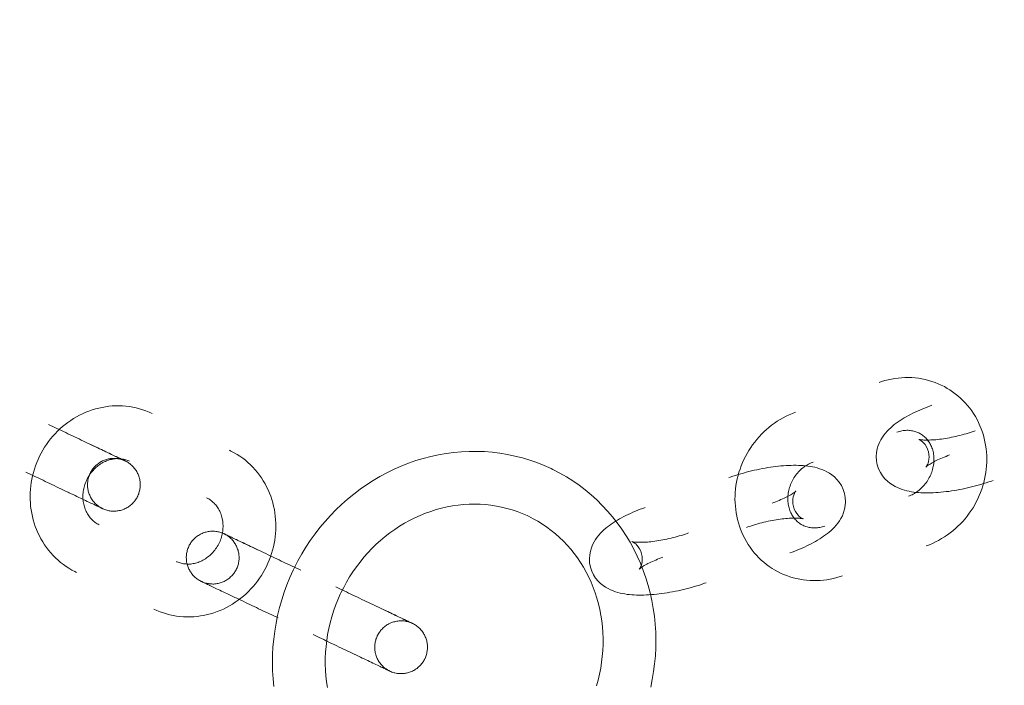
# Model space of a CAD drawing. Header units: millimetres. Extents: x -188930 to 271134, y -158090 to 283816.
# Tile 456 of 610: x 54829 to 54941, y 54301 to 54377. Entities that reach past the tile are written whole.
import ezdxf

# ---------------------------------------------------------------- set-up
doc = ezdxf.new("R2010")
doc.units = ezdxf.units.MM
doc.layers.add('I-FURN', color=30, linetype='Continuous', lineweight=9)
doc.layers.add('PZT_UTWARDZENIA', color=5, linetype='Continuous', lineweight=9)

# ---------------------------------------------------------------- blocks, each defined once
blk = doc.blocks.new('LARSLAJ_hamak - LARSLAJ_hamak-1781260-PZT-dwg')
at = {"layer": 'I-FURN', "flags": 128}
for points in [[(-436.12, 0.01), (-436.13, 0.92), (-436.18, 1.83), (-436.27, 2.73), (-436.38, 3.64), (-436.54, 4.53), (-436.72, 5.42), (-436.94, 6.31), (-437.19, 7.18), (-437.47, 8.04), (-437.78, 8.89), (-438.13, 9.72), (-438.5, 10.55), (-438.91, 11.35), (-439.35, 12.14), (-439.81, 12.9)], [(-445.35, 10.4), (-444.98, 9.85), (-444.63, 9.28), (-444.3, 8.7), (-443.99, 8.1), (-443.7, 7.5), (-443.44, 6.87), (-443.2, 6.24), (-442.98, 5.6), (-442.78, 4.94), (-442.61, 4.28), (-442.47, 3.61), (-442.35, 2.93), (-442.25, 2.25), (-442.18, 1.57), (-442.14, 0.88), (-442.12, 0.19), (-442.12, 0.01)], [(-423.7, 10.83), (-424.09, 10.82), (-424.48, 10.79), (-424.87, 10.75), (-425.25, 10.69), (-425.63, 10.62), (-426.01, 10.53), (-426.38, 10.42), (-426.75, 10.3), (-427.12, 10.16), (-427.47, 10), (-427.82, 9.83), (-428.17, 9.65), (-428.5, 9.45), (-428.83, 9.24), (-429.15, 9.02), (-429.45, 8.78), (-429.75, 8.53), (-430.04, 8.27), (-430.32, 7.99), (-430.58, 7.71), (-430.84, 7.42), (-431.08, 7.11), (-431.31, 6.8), (-431.53, 6.47), (-431.73, 6.14), (-431.93, 5.8), (-432.11, 5.46), (-432.27, 5.1), (-432.42, 4.74), (-432.56, 4.38), (-432.69, 4.01), (-432.8, 3.64), (-432.9, 3.26), (-432.98, 2.88), (-433.05, 2.49), (-433.1, 2.1), (-433.14, 1.71), (-433.17, 1.32), (-433.18, 0.93), (-433.18, 0.54), (-433.16, 0.15), (-433.13, -0.24), (-433.08, -0.63), (-433.02, -1.01), (-432.94, -1.4), (-432.85, -1.78), (-432.75, -2.15), (-432.63, -2.52), (-432.5, -2.89), (-432.36, -3.25), (-432.2, -3.61), (-432.02, -3.96), (-431.84, -4.3), (-431.64, -4.64), (-431.43, -4.97), (-431.21, -5.29), (-430.97, -5.6), (-430.72, -5.9), (-430.46, -6.19), (-430.19, -6.47), (-429.91, -6.73), (-429.62, -6.99), (-429.31, -7.23), (-429, -7.47), (-428.68, -7.69), (-428.35, -7.89), (-428.01, -8.08), (-427.66, -8.26), (-427.31, -8.42), (-426.95, -8.57), (-426.58, -8.7), (-426.21, -8.82), (-425.84, -8.92), (-425.46, -9), (-425.08, -9.07), (-424.69, -9.12), (-424.3, -9.15), (-423.91, -9.17), (-423.71, -9.17)], [(-413.99, -9.17), (-413.6, -9.16), (-413.21, -9.14), (-412.83, -9.1), (-412.44, -9.04), (-412.06, -8.96), (-411.68, -8.87), (-411.31, -8.77), (-410.94, -8.64), (-410.58, -8.5), (-410.22, -8.35), (-409.87, -8.18), (-409.53, -8), (-409.19, -7.8), (-408.87, -7.59), (-408.55, -7.36), (-408.24, -7.12), (-407.94, -6.87), (-407.66, -6.61), (-407.38, -6.34), (-407.11, -6.06), (-406.86, -5.76), (-406.62, -5.46), (-406.38, -5.14), (-406.17, -4.82), (-405.96, -4.49), (-405.77, -4.15), (-405.59, -3.8), (-405.42, -3.45), (-405.27, -3.09), (-405.13, -2.73), (-405.01, -2.36), (-404.89, -1.98), (-404.8, -1.6), (-404.71, -1.22), (-404.65, -0.84), (-404.59, -0.45), (-404.55, -0.06), (-404.53, 0.33), (-404.51, 0.72), (-404.52, 1.11), (-404.54, 1.5), (-404.57, 1.89), (-404.61, 2.28), (-404.68, 2.67), (-404.75, 3.05), (-404.84, 3.43), (-404.94, 3.81), (-405.06, 4.18), (-405.19, 4.55), (-405.34, 4.91), (-405.5, 5.27), (-405.67, 5.62), (-405.86, 5.96), (-406.05, 6.29), (-406.27, 6.62), (-406.49, 6.94), (-406.73, 7.25), (-406.97, 7.55), (-407.23, 7.84), (-407.5, 8.12), (-407.79, 8.39), (-408.08, 8.65), (-408.38, 8.89), (-408.69, 9.12), (-409.02, 9.34), (-409.35, 9.55), (-409.68, 9.74), (-410.03, 9.91), (-410.38, 10.08), (-410.74, 10.22), (-411.11, 10.35), (-411.48, 10.47), (-411.86, 10.57), (-412.24, 10.65), (-412.62, 10.72), (-413, 10.77), (-413.39, 10.81), (-413.78, 10.82), (-413.99, 10.83)], [(-453.95, 2.66), (-453.94, 2.78), (-453.94, 2.9), (-453.92, 3.02), (-453.91, 3.14), (-453.89, 3.26), (-453.86, 3.38), (-453.83, 3.49), (-453.79, 3.61), (-453.75, 3.72), (-453.71, 3.83), (-453.66, 3.94), (-453.61, 4.05), (-453.55, 4.15), (-453.49, 4.26), (-453.42, 4.36), (-453.35, 4.45), (-453.28, 4.55), (-453.2, 4.64), (-453.12, 4.73), (-453.04, 4.81), (-452.95, 4.9), (-452.86, 4.97), (-452.76, 5.05), (-452.67, 5.12), (-452.57, 5.19), (-452.46, 5.25), (-452.36, 5.31), (-452.25, 5.36), (-452.14, 5.41), (-452.03, 5.46), (-451.92, 5.5), (-451.81, 5.54), (-451.69, 5.57), (-451.57, 5.6), (-451.46, 5.62), (-451.34, 5.64), (-451.22, 5.65), (-451.1, 5.66), (-450.98, 5.66), (-450.95, 5.66)], [(-450.95, 5.66), (-450.83, 5.66), (-450.71, 5.65), (-450.59, 5.64), (-450.47, 5.62), (-450.35, 5.6), (-450.23, 5.58), (-450.12, 5.55), (-450, 5.51), (-449.89, 5.47), (-449.78, 5.43), (-449.67, 5.38), (-449.56, 5.32), (-449.46, 5.27), (-449.35, 5.2), (-449.25, 5.14), (-449.15, 5.07), (-449.06, 4.99), (-448.97, 4.92), (-448.88, 4.84), (-448.79, 4.75), (-448.71, 4.66), (-448.63, 4.57), (-448.56, 4.48), (-448.49, 4.38), (-448.42, 4.28), (-448.36, 4.18), (-448.3, 4.08), (-448.25, 3.97), (-448.2, 3.86), (-448.15, 3.75), (-448.11, 3.64), (-448.07, 3.52), (-448.04, 3.41), (-448.01, 3.29), (-447.99, 3.17), (-447.97, 3.05), (-447.96, 2.93), (-447.95, 2.81), (-447.95, 2.69), (-447.95, 2.66)], [(-441.29, 5.66), (-441.55, 5.66), (-441.82, 5.66), (-442.08, 5.66), (-442.36, 5.66), (-442.63, 5.66), (-442.91, 5.66), (-443.18, 5.66), (-443.46, 5.66), (-443.74, 5.66), (-444.02, 5.66), (-444.3, 5.66), (-444.58, 5.66), (-444.86, 5.66), (-445.14, 5.66), (-445.41, 5.66), (-445.68, 5.66), (-445.95, 5.66), (-446.22, 5.66), (-446.48, 5.66), (-446.74, 5.66), (-447, 5.66), (-447.25, 5.66), (-447.49, 5.66), (-447.73, 5.66), (-447.96, 5.66), (-448.19, 5.66), (-448.41, 5.66), (-448.62, 5.66), (-448.82, 5.66), (-449.02, 5.66), (-449.21, 5.66), (-449.39, 5.66), (-449.56, 5.66), (-449.72, 5.66), (-449.88, 5.66), (-450.02, 5.66), (-450.16, 5.66), (-450.28, 5.66), (-450.39, 5.66), (-450.5, 5.66), (-450.59, 5.66), (-450.67, 5.66), (-450.75, 5.66), (-450.81, 5.66), (-450.86, 5.66), (-450.9, 5.66), (-450.92, 5.66), (-450.94, 5.66)], [(-450.94, 5.66), (-450.92, 5.66), (-450.9, 5.66), (-450.86, 5.66), (-450.81, 5.66), (-450.75, 5.66), (-450.67, 5.66), (-450.59, 5.66), (-450.5, 5.66), (-450.39, 5.66), (-450.28, 5.66), (-450.16, 5.66), (-450.02, 5.66), (-449.88, 5.66), (-449.72, 5.66), (-449.56, 5.66), (-449.39, 5.66), (-449.21, 5.66), (-449.02, 5.66), (-448.82, 5.66), (-448.62, 5.66), (-448.41, 5.66), (-448.19, 5.66), (-447.96, 5.66), (-447.73, 5.66), (-447.49, 5.66), (-447.25, 5.66), (-447, 5.66), (-446.74, 5.66), (-446.6, 5.66)], [(-436.89, 5.66), (-436.63, 5.66), (-436.36, 5.66), (-436.09, 5.66), (-435.82, 5.66), (-435.55, 5.66), (-435.27, 5.66), (-434.99, 5.66), (-434.72, 5.66), (-434.44, 5.66), (-434.16, 5.66), (-433.88, 5.66), (-433.6, 5.66), (-433.32, 5.66), (-433.04, 5.66), (-432.77, 5.66), (-432.49, 5.66), (-432.22, 5.66), (-431.96, 5.66), (-431.69, 5.66), (-431.44, 5.66), (-431.18, 5.66), (-430.93, 5.66), (-430.69, 5.66), (-430.45, 5.66), (-430.22, 5.66), (-429.99, 5.66), (-429.77, 5.66), (-429.56, 5.66), (-429.35, 5.66), (-429.16, 5.66), (-428.97, 5.66), (-428.79, 5.66), (-428.62, 5.66), (-428.45, 5.66), (-428.3, 5.66), (-428.16, 5.66), (-428.02, 5.66), (-427.9, 5.66), (-427.78, 5.66), (-427.68, 5.66), (-427.59, 5.66), (-427.5, 5.66), (-427.43, 5.66), (-427.37, 5.66), (-427.32, 5.66), (-427.28, 5.66), (-427.25, 5.66), (-427.24, 5.66)], [(-427.24, 5.66), (-427.25, 5.66), (-427.28, 5.66), (-427.32, 5.66), (-427.37, 5.66), (-427.43, 5.66), (-427.5, 5.66), (-427.59, 5.66), (-427.68, 5.66), (-427.78, 5.66), (-427.9, 5.66), (-428.02, 5.66), (-428.16, 5.66), (-428.3, 5.66), (-428.45, 5.66), (-428.62, 5.66), (-428.79, 5.66), (-428.97, 5.66), (-429.16, 5.66), (-429.35, 5.66), (-429.56, 5.66), (-429.77, 5.66), (-429.99, 5.66), (-430.22, 5.66), (-430.45, 5.66), (-430.69, 5.66), (-430.93, 5.66), (-431.18, 5.66), (-431.44, 5.66), (-431.58, 5.66)], [(-430.23, 2.66), (-430.23, 2.78), (-430.22, 2.9), (-430.21, 3.02), (-430.19, 3.14), (-430.17, 3.26), (-430.15, 3.37), (-430.11, 3.49), (-430.08, 3.6), (-430.04, 3.72), (-429.99, 3.83), (-429.95, 3.94), (-429.89, 4.05), (-429.83, 4.15), (-429.77, 4.25), (-429.71, 4.35), (-429.64, 4.45), (-429.56, 4.55), (-429.49, 4.64), (-429.41, 4.73), (-429.32, 4.81), (-429.23, 4.89), (-429.14, 4.97), (-429.05, 5.05), (-428.95, 5.12), (-428.85, 5.18), (-428.75, 5.25), (-428.65, 5.31), (-428.54, 5.36), (-428.43, 5.41), (-428.32, 5.46), (-428.21, 5.5), (-428.09, 5.53), (-427.98, 5.57), (-427.86, 5.59), (-427.74, 5.62), (-427.62, 5.63), (-427.5, 5.65), (-427.38, 5.66), (-427.26, 5.66), (-427.23, 5.66)], [(-427.23, 5.66), (-427.11, 5.66), (-426.99, 5.65), (-426.87, 5.64), (-426.75, 5.62), (-426.64, 5.6), (-426.52, 5.57), (-426.4, 5.54), (-426.29, 5.51), (-426.17, 5.47), (-426.06, 5.42), (-425.95, 5.37), (-425.85, 5.32), (-425.74, 5.26), (-425.64, 5.2), (-425.54, 5.14), (-425.44, 5.07), (-425.35, 4.99), (-425.25, 4.92), (-425.16, 4.83), (-425.08, 4.75), (-425, 4.66), (-424.92, 4.57), (-424.84, 4.48), (-424.77, 4.38), (-424.71, 4.28), (-424.64, 4.18), (-424.59, 4.07), (-424.53, 3.97), (-424.48, 3.86), (-424.44, 3.75), (-424.39, 3.63), (-424.36, 3.52), (-424.33, 3.4), (-424.3, 3.29), (-424.28, 3.17), (-424.26, 3.05), (-424.24, 2.93), (-424.24, 2.81), (-424.23, 2.69), (-424.23, 2.66)], [(-423.7, -3.17), (-423.83, -3.17), (-423.96, -3.16), (-424.09, -3.15), (-424.22, -3.13), (-424.35, -3.1), (-424.48, -3.07), (-424.6, -3.03), (-424.73, -2.99), (-424.86, -2.94), (-424.98, -2.89), (-425.1, -2.83), (-425.22, -2.77), (-425.34, -2.7), (-425.46, -2.62), (-425.58, -2.54), (-425.69, -2.45), (-425.8, -2.36), (-425.91, -2.26), (-426.02, -2.15), (-426.12, -2.04), (-426.22, -1.93), (-426.31, -1.81), (-426.41, -1.68), (-426.49, -1.56), (-426.58, -1.42), (-426.65, -1.28), (-426.73, -1.14), (-426.8, -1), (-426.86, -0.85), (-426.92, -0.69), (-426.97, -0.54), (-427.02, -0.38), (-427.06, -0.22), (-427.09, -0.05), (-427.12, 0.11), (-427.15, 0.28), (-427.17, 0.45), (-427.18, 0.61), (-427.18, 0.78), (-427.18, 0.95), (-427.17, 1.12), (-427.16, 1.29), (-427.14, 1.46), (-427.11, 1.62), (-427.08, 1.79), (-427.04, 1.95), (-427, 2.11), (-426.95, 2.27), (-426.89, 2.42), (-426.83, 2.57), (-426.76, 2.72), (-426.69, 2.86), (-426.62, 3), (-426.54, 3.14), (-426.45, 3.27), (-426.36, 3.4), (-426.27, 3.52), (-426.17, 3.64), (-426.07, 3.75), (-425.97, 3.86), (-425.86, 3.96), (-425.75, 4.06), (-425.64, 4.15), (-425.52, 4.23), (-425.41, 4.31), (-425.29, 4.39), (-425.17, 4.45), (-425.05, 4.52), (-424.92, 4.57), (-424.8, 4.62), (-424.67, 4.67), (-424.55, 4.71), (-424.42, 4.74), (-424.29, 4.77), (-424.16, 4.79), (-424.03, 4.81), (-423.9, 4.82), (-423.77, 4.83), (-423.7, 4.83)], [(-413.99, 4.83), (-413.86, 4.82), (-413.73, 4.82), (-413.6, 4.8), (-413.47, 4.78), (-413.34, 4.76), (-413.22, 4.73), (-413.09, 4.69), (-412.96, 4.65), (-412.84, 4.6), (-412.71, 4.55), (-412.59, 4.49), (-412.47, 4.42), (-412.35, 4.35), (-412.23, 4.27), (-412.12, 4.19), (-412, 4.1), (-411.89, 4.01), (-411.78, 3.91), (-411.68, 3.81), (-411.58, 3.7), (-411.48, 3.58), (-411.38, 3.46), (-411.29, 3.34), (-411.2, 3.21), (-411.12, 3.08), (-411.04, 2.94), (-410.97, 2.8), (-410.9, 2.65), (-410.83, 2.5), (-410.78, 2.35), (-410.72, 2.19), (-410.68, 2.03), (-410.64, 1.87), (-410.6, 1.71), (-410.57, 1.54), (-410.55, 1.38), (-410.53, 1.21), (-410.52, 1.04), (-410.51, 0.87), (-410.52, 0.7), (-410.52, 0.53), (-410.54, 0.37), (-410.56, 0.2), (-410.58, 0.03), (-410.62, -0.13), (-410.65, -0.29), (-410.7, -0.45), (-410.75, -0.61), (-410.8, -0.77), (-410.86, -0.92), (-410.93, -1.06), (-411, -1.21), (-411.08, -1.35), (-411.16, -1.49), (-411.24, -1.62), (-411.33, -1.74), (-411.42, -1.87), (-411.52, -1.98), (-411.62, -2.1), (-411.73, -2.2), (-411.83, -2.3), (-411.94, -2.4), (-412.06, -2.49), (-412.17, -2.58), (-412.29, -2.66), (-412.41, -2.73), (-412.53, -2.8), (-412.65, -2.86), (-412.77, -2.92), (-412.9, -2.97), (-413.02, -3.01), (-413.15, -3.05), (-413.28, -3.09), (-413.4, -3.12), (-413.53, -3.14), (-413.66, -3.16), (-413.79, -3.17), (-413.92, -3.17), (-413.99, -3.17)], [(-450.95, -0.34), (-451.07, -0.34), (-451.19, -0.33), (-451.31, -0.32), (-451.42, -0.3), (-451.54, -0.28), (-451.66, -0.25), (-451.78, -0.22), (-451.89, -0.19), (-452, -0.15), (-452.11, -0.1), (-452.22, -0.05), (-452.33, 0), (-452.44, 0.06), (-452.54, 0.12), (-452.64, 0.19), (-452.74, 0.26), (-452.83, 0.33), (-452.92, 0.41), (-453.01, 0.49), (-453.1, 0.57), (-453.18, 0.66), (-453.26, 0.75), (-453.33, 0.85), (-453.4, 0.94), (-453.47, 1.04), (-453.53, 1.14), (-453.59, 1.25), (-453.65, 1.36), (-453.7, 1.46), (-453.74, 1.58), (-453.78, 1.69), (-453.82, 1.8), (-453.85, 1.92), (-453.88, 2.03), (-453.9, 2.15), (-453.92, 2.27), (-453.93, 2.39), (-453.94, 2.51), (-453.95, 2.63), (-453.95, 2.66)], [(-447.95, 2.66), (-447.95, 2.54), (-447.96, 2.42), (-447.97, 2.3), (-447.98, 2.18), (-448.01, 2.07), (-448.03, 1.95), (-448.06, 1.83), (-448.1, 1.72), (-448.14, 1.61), (-448.18, 1.49), (-448.23, 1.38), (-448.29, 1.28), (-448.34, 1.17), (-448.4, 1.07), (-448.47, 0.97), (-448.54, 0.87), (-448.61, 0.78), (-448.69, 0.68), (-448.77, 0.6), (-448.86, 0.51), (-448.94, 0.43), (-449.04, 0.35), (-449.13, 0.28), (-449.23, 0.2), (-449.33, 0.14), (-449.43, 0.07), (-449.53, 0.02), (-449.64, -0.04), (-449.75, -0.09), (-449.86, -0.13), (-449.97, -0.18), (-450.09, -0.21), (-450.2, -0.24), (-450.32, -0.27), (-450.44, -0.29), (-450.56, -0.31), (-450.67, -0.33), (-450.79, -0.33), (-450.91, -0.34), (-450.95, -0.34)], [(-427.23, -0.34), (-427.35, -0.34), (-427.47, -0.33), (-427.59, -0.32), (-427.71, -0.3), (-427.83, -0.28), (-427.95, -0.25), (-428.06, -0.22), (-428.18, -0.19), (-428.29, -0.15), (-428.4, -0.1), (-428.51, -0.05), (-428.62, 0), (-428.72, 0.06), (-428.83, 0.12), (-428.93, 0.18), (-429.02, 0.25), (-429.12, 0.33), (-429.21, 0.4), (-429.3, 0.49), (-429.38, 0.57), (-429.47, 0.66), (-429.54, 0.75), (-429.62, 0.84), (-429.69, 0.94), (-429.76, 1.04), (-429.82, 1.14), (-429.88, 1.25), (-429.93, 1.35), (-429.98, 1.46), (-430.03, 1.57), (-430.07, 1.69), (-430.11, 1.8), (-430.14, 1.92), (-430.17, 2.03), (-430.19, 2.15), (-430.21, 2.27), (-430.22, 2.39), (-430.23, 2.51), (-430.23, 2.63), (-430.23, 2.66)], [(-424.23, 2.66), (-424.23, 2.54), (-424.24, 2.42), (-424.25, 2.3), (-424.27, 2.18), (-424.29, 2.06), (-424.32, 1.95), (-424.35, 1.83), (-424.38, 1.72), (-424.42, 1.6), (-424.47, 1.49), (-424.52, 1.38), (-424.57, 1.27), (-424.63, 1.17), (-424.69, 1.07), (-424.76, 0.97), (-424.83, 0.87), (-424.9, 0.77), (-424.98, 0.68), (-425.06, 0.59), (-425.14, 0.51), (-425.23, 0.43), (-425.32, 0.35), (-425.41, 0.27), (-425.51, 0.2), (-425.61, 0.14), (-425.71, 0.07), (-425.82, 0.01), (-425.92, -0.04), (-426.03, -0.09), (-426.14, -0.14), (-426.26, -0.18), (-426.37, -0.21), (-426.49, -0.25), (-426.6, -0.27), (-426.72, -0.3), (-426.84, -0.31), (-426.96, -0.33), (-427.08, -0.34), (-427.2, -0.34), (-427.23, -0.34)], [(-416.54, 0.01), (-416.54, 0.13), (-416.53, 0.25), (-416.52, 0.37), (-416.5, 0.49), (-416.48, 0.61), (-416.45, 0.72), (-416.42, 0.84), (-416.39, 0.95), (-416.35, 1.07), (-416.3, 1.18), (-416.25, 1.29), (-416.2, 1.39), (-416.14, 1.5), (-416.08, 1.6), (-416.01, 1.7), (-415.94, 1.8), (-415.87, 1.9), (-415.79, 1.99), (-415.71, 2.08), (-415.63, 2.16), (-415.54, 2.24), (-415.45, 2.32), (-415.35, 2.4), (-415.26, 2.47), (-415.16, 2.53), (-415.06, 2.6), (-414.95, 2.66), (-414.84, 2.71), (-414.74, 2.76), (-414.62, 2.81), (-414.51, 2.85), (-414.4, 2.88), (-414.28, 2.92), (-414.17, 2.94), (-414.05, 2.97), (-413.93, 2.98), (-413.81, 3), (-413.69, 3.01), (-413.57, 3.01), (-413.54, 3.01)], [(-413.54, 3.01), (-413.42, 3.01), (-413.3, 3), (-413.18, 2.99), (-413.06, 2.97), (-412.94, 2.95), (-412.82, 2.92), (-412.71, 2.89), (-412.59, 2.86), (-412.48, 2.82), (-412.37, 2.77), (-412.26, 2.72), (-412.15, 2.67), (-412.05, 2.61), (-411.94, 2.55), (-411.84, 2.48), (-411.75, 2.42), (-411.65, 2.34), (-411.56, 2.26), (-411.47, 2.18), (-411.39, 2.1), (-411.3, 2.01), (-411.23, 1.92), (-411.15, 1.83), (-411.08, 1.73), (-411.01, 1.63), (-410.95, 1.53), (-410.89, 1.42), (-410.84, 1.32), (-410.79, 1.21), (-410.74, 1.1), (-410.7, 0.98), (-410.66, 0.87), (-410.63, 0.75), (-410.6, 0.64), (-410.58, 0.52), (-410.56, 0.4), (-410.55, 0.28), (-410.54, 0.16), (-410.54, 0.04), (-410.54, 0.01)], [(-403.88, 3.01), (-404.14, 3.01), (-404.41, 3.01), (-404.68, 3.01), (-404.95, 3.01), (-405.22, 3.01), (-405.5, 3.01), (-405.77, 3.01), (-406.05, 3.01), (-406.33, 3.01), (-406.61, 3.01), (-406.89, 3.01), (-407.17, 3.01), (-407.45, 3.01), (-407.73, 3.01), (-408, 3.01), (-408.27, 3.01), (-408.54, 3.01), (-408.81, 3.01), (-409.07, 3.01), (-409.33, 3.01), (-409.59, 3.01), (-409.84, 3.01), (-410.08, 3.01), (-410.32, 3.01), (-410.55, 3.01), (-410.78, 3.01), (-411, 3.01), (-411.21, 3.01), (-411.41, 3.01), (-411.61, 3.01), (-411.8, 3.01), (-411.98, 3.01), (-412.15, 3.01), (-412.31, 3.01), (-412.47, 3.01), (-412.61, 3.01), (-412.75, 3.01), (-412.87, 3.01), (-412.98, 3.01), (-413.09, 3.01), (-413.18, 3.01), (-413.26, 3.01), (-413.34, 3.01), (-413.4, 3.01), (-413.45, 3.01), (-413.49, 3.01), (-413.52, 3.01), (-413.53, 3.01)], [(-413.53, 3.01), (-413.52, 3.01), (-413.49, 3.01), (-413.45, 3.01), (-413.4, 3.01), (-413.34, 3.01), (-413.26, 3.01), (-413.18, 3.01), (-413.09, 3.01), (-412.98, 3.01), (-412.87, 3.01), (-412.75, 3.01), (-412.61, 3.01), (-412.47, 3.01), (-412.31, 3.01), (-412.15, 3.01), (-411.98, 3.01), (-411.8, 3.01), (-411.61, 3.01), (-411.41, 3.01), (-411.21, 3.01), (-411, 3.01), (-410.78, 3.01), (-410.55, 3.01), (-410.32, 3.01), (-410.08, 3.01), (-409.84, 3.01), (-409.59, 3.01), (-409.33, 3.01), (-409.19, 3.01)], [(-478.52, -5.41), (-478.3, -6.29), (-478.05, -7.16), (-477.77, -8.02), (-477.46, -8.87), (-477.11, -9.71), (-476.74, -10.53), (-476.33, -11.33), (-475.89, -12.12), (-475.43, -12.89), (-474.93, -13.64), (-474.41, -14.37), (-473.86, -15.07), (-473.28, -15.75), (-472.68, -16.41), (-472.06, -17.04), (-471.41, -17.64), (-470.74, -18.22), (-470.04, -18.77), (-469.33, -19.29), (-468.59, -19.77), (-467.84, -20.23), (-467.07, -20.65), (-466.29, -21.04), (-465.49, -21.4), (-464.67, -21.72), (-463.85, -22.01), (-463.01, -22.26), (-462.17, -22.47), (-461.31, -22.65), (-460.45, -22.79), (-459.59, -22.9), (-458.72, -22.96), (-457.85, -22.99), (-457.62, -22.99)], [(-457.62, -16.99), (-458.23, -16.98), (-458.84, -16.94), (-459.45, -16.87), (-460.05, -16.78), (-460.65, -16.66), (-461.25, -16.52), (-461.84, -16.35), (-462.43, -16.15), (-463.01, -15.93), (-463.58, -15.69), (-464.14, -15.41), (-464.69, -15.12), (-465.23, -14.8), (-465.77, -14.45), (-466.28, -14.09), (-466.79, -13.7), (-467.28, -13.29), (-467.76, -12.85), (-468.22, -12.4), (-468.66, -11.92), (-469.09, -11.43), (-469.5, -10.91), (-469.89, -10.38), (-470.26, -9.83), (-470.61, -9.27), (-470.94, -8.69), (-471.25, -8.09), (-471.54, -7.48), (-471.8, -6.86), (-472.04, -6.22), (-472.26, -5.58), (-472.46, -4.93), (-472.63, -4.26), (-472.77, -3.59), (-472.89, -2.92)], [(-457.62, -22.99), (-456.75, -22.97), (-455.88, -22.92), (-455.02, -22.82), (-454.16, -22.69), (-453.3, -22.52), (-452.45, -22.32), (-451.62, -22.08), (-450.79, -21.8), (-449.97, -21.49), (-449.17, -21.14), (-448.38, -20.76), (-447.6, -20.35), (-446.85, -19.9), (-446.11, -19.42), (-445.39, -18.91), (-444.69, -18.37), (-444.01, -17.8), (-443.35, -17.21), (-442.72, -16.58), (-442.11, -15.93), (-441.53, -15.26), (-440.97, -14.56), (-440.44, -13.84), (-439.94, -13.09), (-439.47, -12.33), (-439.02, -11.55), (-438.61, -10.75), (-438.23, -9.93), (-437.87, -9.1), (-437.55, -8.25), (-437.26, -7.4), (-437, -6.53), (-436.77, -5.65), (-436.58, -4.76), (-436.42, -3.86), (-436.3, -2.96), (-436.2, -2.06), (-436.14, -1.15), (-436.12, -0.24), (-436.12, 0.01)], [(-442.12, 0.01), (-442.13, -0.68), (-442.17, -1.37), (-442.23, -2.05), (-442.32, -2.74), (-442.43, -3.41), (-442.57, -4.08), (-442.73, -4.75), (-442.92, -5.4), (-443.13, -6.05), (-443.37, -6.69), (-443.63, -7.31), (-443.91, -7.93), (-444.21, -8.53), (-444.54, -9.11), (-444.88, -9.68), (-445.25, -10.23), (-445.63, -10.77), (-446.04, -11.29), (-446.46, -11.79), (-446.9, -12.27), (-447.36, -12.73), (-447.83, -13.17), (-448.32, -13.59), (-448.82, -13.98), (-449.33, -14.36), (-449.86, -14.71), (-450.4, -15.03), (-450.95, -15.34), (-451.51, -15.61), (-452.08, -15.87), (-452.65, -16.1), (-453.24, -16.3), (-453.83, -16.48), (-454.42, -16.63), (-455.02, -16.75), (-455.63, -16.85), (-456.24, -16.92), (-456.84, -16.97), (-457.45, -16.99), (-457.62, -16.99)], [(-413.54, -2.99), (-413.66, -2.99), (-413.78, -2.98), (-413.9, -2.97), (-414.02, -2.95), (-414.13, -2.93), (-414.25, -2.9), (-414.37, -2.87), (-414.48, -2.84), (-414.59, -2.8), (-414.71, -2.75), (-414.82, -2.7), (-414.92, -2.65), (-415.03, -2.59), (-415.13, -2.53), (-415.23, -2.47), (-415.33, -2.4), (-415.42, -2.32), (-415.52, -2.25), (-415.6, -2.17), (-415.69, -2.08), (-415.77, -1.99), (-415.85, -1.9), (-415.92, -1.81), (-416, -1.71), (-416.06, -1.61), (-416.13, -1.51), (-416.18, -1.4), (-416.24, -1.3), (-416.29, -1.19), (-416.33, -1.08), (-416.38, -0.96), (-416.41, -0.85), (-416.44, -0.74), (-416.47, -0.62), (-416.49, -0.5), (-416.51, -0.38), (-416.53, -0.26), (-416.53, -0.14), (-416.54, -0.02), (-416.54, 0.01)], [(-410.54, 0.01), (-410.54, -0.11), (-410.55, -0.23), (-410.56, -0.35), (-410.58, -0.47), (-410.6, -0.59), (-410.62, -0.7), (-410.65, -0.82), (-410.69, -0.93), (-410.73, -1.05), (-410.77, -1.16), (-410.82, -1.27), (-410.88, -1.38), (-410.93, -1.48), (-411, -1.58), (-411.06, -1.69), (-411.13, -1.78), (-411.21, -1.88), (-411.28, -1.97), (-411.36, -2.06), (-411.45, -2.14), (-411.54, -2.22), (-411.63, -2.3), (-411.72, -2.38), (-411.82, -2.45), (-411.92, -2.52), (-412.02, -2.58), (-412.12, -2.64), (-412.23, -2.69), (-412.34, -2.74), (-412.45, -2.79), (-412.56, -2.83), (-412.68, -2.86), (-412.79, -2.9), (-412.91, -2.92), (-413.03, -2.95), (-413.15, -2.97), (-413.27, -2.98), (-413.39, -2.99), (-413.51, -2.99), (-413.54, -2.99)], [(-450.94, -0.34), (-450.92, -0.34), (-450.9, -0.34), (-450.86, -0.34), (-450.81, -0.34), (-450.75, -0.34), (-450.67, -0.34), (-450.59, -0.34), (-450.5, -0.34), (-450.39, -0.34), (-450.28, -0.34), (-450.16, -0.34), (-450.02, -0.34), (-449.88, -0.34), (-449.72, -0.34), (-449.56, -0.34), (-449.39, -0.34), (-449.21, -0.34), (-449.02, -0.34), (-448.82, -0.34), (-448.62, -0.34), (-448.41, -0.34), (-448.19, -0.34), (-447.96, -0.34), (-447.73, -0.34), (-447.49, -0.34), (-447.25, -0.34), (-447, -0.34), (-446.74, -0.34), (-446.48, -0.34), (-446.22, -0.34), (-445.95, -0.34), (-445.68, -0.34), (-445.41, -0.34), (-445.14, -0.34), (-444.86, -0.34), (-444.58, -0.34), (-444.3, -0.34), (-444.02, -0.34), (-443.74, -0.34), (-443.46, -0.34), (-443.18, -0.34), (-442.91, -0.34), (-442.63, -0.34), (-442.36, -0.34), (-442.08, -0.34), (-441.82, -0.34), (-441.55, -0.34), (-441.29, -0.34)], [(-446.6, -0.34), (-446.86, -0.34), (-447.11, -0.34), (-447.36, -0.34), (-447.6, -0.34), (-447.84, -0.34), (-448.07, -0.34), (-448.29, -0.34), (-448.51, -0.34), (-448.71, -0.34), (-448.92, -0.34), (-449.11, -0.34), (-449.29, -0.34), (-449.47, -0.34), (-449.64, -0.34), (-449.8, -0.34), (-449.94, -0.34), (-450.08, -0.34), (-450.21, -0.34), (-450.33, -0.34), (-450.44, -0.34), (-450.54, -0.34), (-450.63, -0.34), (-450.71, -0.34), (-450.78, -0.34), (-450.83, -0.34), (-450.88, -0.34), (-450.91, -0.34), (-450.93, -0.34)], [(-427.24, -0.34), (-427.25, -0.34), (-427.28, -0.34), (-427.32, -0.34), (-427.37, -0.34), (-427.43, -0.34), (-427.5, -0.34), (-427.59, -0.34), (-427.68, -0.34), (-427.78, -0.34), (-427.9, -0.34), (-428.02, -0.34), (-428.16, -0.34), (-428.3, -0.34), (-428.45, -0.34), (-428.62, -0.34), (-428.79, -0.34), (-428.97, -0.34), (-429.16, -0.34), (-429.35, -0.34), (-429.56, -0.34), (-429.77, -0.34), (-429.99, -0.34), (-430.22, -0.34), (-430.45, -0.34), (-430.69, -0.34), (-430.93, -0.34), (-431.18, -0.34), (-431.44, -0.34), (-431.7, -0.34), (-431.96, -0.34), (-432.22, -0.34), (-432.49, -0.34), (-432.77, -0.34), (-433.04, -0.34), (-433.32, -0.34), (-433.6, -0.34), (-433.88, -0.34), (-434.16, -0.34), (-434.44, -0.34), (-434.72, -0.34), (-434.99, -0.34), (-435.27, -0.34), (-435.55, -0.34), (-435.82, -0.34), (-436.09, -0.34), (-436.36, -0.34), (-436.63, -0.34), (-436.89, -0.34)], [(-431.58, -0.34), (-431.32, -0.34), (-431.07, -0.34), (-430.82, -0.34), (-430.58, -0.34), (-430.34, -0.34), (-430.11, -0.34), (-429.89, -0.34), (-429.67, -0.34), (-429.46, -0.34), (-429.26, -0.34), (-429.07, -0.34), (-428.89, -0.34), (-428.71, -0.34), (-428.54, -0.34), (-428.38, -0.34), (-428.23, -0.34), (-428.09, -0.34), (-427.96, -0.34), (-427.84, -0.34), (-427.74, -0.34), (-427.64, -0.34), (-427.55, -0.34), (-427.47, -0.34), (-427.4, -0.34), (-427.35, -0.34), (-427.3, -0.34), (-427.27, -0.34), (-427.25, -0.34)], [(-413.53, -2.99), (-413.52, -2.99), (-413.49, -2.99), (-413.45, -2.99), (-413.4, -2.99), (-413.34, -2.99), (-413.27, -2.99), (-413.18, -2.99), (-413.09, -2.99), (-412.99, -2.99), (-412.87, -2.99), (-412.75, -2.99), (-412.61, -2.99), (-412.47, -2.99), (-412.32, -2.99), (-412.15, -2.99), (-411.98, -2.99), (-411.8, -2.99), (-411.61, -2.99), (-411.41, -2.99), (-411.21, -2.99), (-411, -2.99), (-410.78, -2.99), (-410.55, -2.99), (-410.32, -2.99), (-410.08, -2.99), (-409.84, -2.99), (-409.59, -2.99), (-409.33, -2.99), (-409.07, -2.99), (-408.81, -2.99), (-408.55, -2.99), (-408.28, -2.99), (-408, -2.99), (-407.73, -2.99), (-407.45, -2.99), (-407.17, -2.99), (-406.89, -2.99), (-406.61, -2.99), (-406.33, -2.99), (-406.05, -2.99), (-405.78, -2.99), (-405.5, -2.99), (-405.22, -2.99), (-404.95, -2.99), (-404.68, -2.99), (-404.41, -2.99), (-404.14, -2.99), (-403.88, -2.99)], [(-409.19, -2.99), (-409.45, -2.99), (-409.7, -2.99), (-409.95, -2.99), (-410.19, -2.99), (-410.43, -2.99), (-410.66, -2.99), (-410.88, -2.99), (-411.1, -2.99), (-411.31, -2.99), (-411.51, -2.99), (-411.7, -2.99), (-411.88, -2.99), (-412.06, -2.99), (-412.23, -2.99), (-412.39, -2.99), (-412.54, -2.99), (-412.68, -2.99), (-412.81, -2.99), (-412.93, -2.99), (-413.03, -2.99), (-413.13, -2.99), (-413.22, -2.99), (-413.3, -2.99), (-413.37, -2.99), (-413.42, -2.99), (-413.47, -2.99), (-413.5, -2.99), (-413.52, -2.99)], [(-466.46, -14.81), (-466.8, -14.47), (-467.16, -14.17), (-467.54, -13.93), (-467.93, -13.75), (-468.31, -13.62), (-468.67, -13.54), (-469.01, -13.48), (-469.34, -13.46), (-469.65, -13.46), (-469.95, -13.47), (-470.23, -13.5), (-470.51, -13.54), (-470.78, -13.59), (-471.04, -13.66), (-471.3, -13.73), (-471.56, -13.8), (-471.81, -13.89), (-472.06, -13.98), (-472.31, -14.08), (-472.56, -14.19), (-472.82, -14.3), (-473.07, -14.42), (-473.32, -14.55), (-473.57, -14.68), (-473.82, -14.81), (-474.08, -14.96), (-474.33, -15.1), (-474.59, -15.26), (-474.84, -15.42), (-475.09, -15.58), (-475.35, -15.75), (-475.6, -15.92), (-475.85, -16.1), (-476.11, -16.28), (-476.36, -16.47), (-476.61, -16.66), (-476.86, -16.85), (-477.1, -17.05), (-477.35, -17.25), (-477.59, -17.45), (-477.83, -17.66), (-478.07, -17.87), (-478.3, -18.08), (-478.53, -18.29), (-478.76, -18.51), (-478.98, -18.72), (-479.11, -18.85)], [(-466.46, -14.81), (-466.18, -15.2), (-465.96, -15.62), (-465.79, -16.03), (-465.68, -16.45), (-465.62, -16.84), (-465.6, -17.21), (-465.61, -17.56), (-465.64, -17.89), (-465.7, -18.19), (-465.76, -18.48), (-465.84, -18.76), (-465.93, -19.02), (-466.03, -19.28), (-466.14, -19.53), (-466.26, -19.77), (-466.38, -20.01), (-466.51, -20.24), (-466.64, -20.47), (-466.79, -20.7), (-466.94, -20.93), (-467.09, -21.16), (-467.25, -21.38), (-467.42, -21.61), (-467.6, -21.83), (-467.78, -22.06), (-467.96, -22.28), (-468.15, -22.5), (-468.35, -22.73), (-468.55, -22.95), (-468.76, -23.17), (-468.97, -23.39), (-469.17, -23.59)], [(-471.57, -16.96), (-471.58, -16.99), (-471.6, -17.04), (-471.63, -17.1), (-471.67, -17.18), (-471.72, -17.26), (-471.78, -17.36), (-471.84, -17.47), (-471.92, -17.59), (-472, -17.71), (-472.1, -17.84), (-472.2, -17.98), (-472.31, -18.12), (-472.42, -18.26), (-472.55, -18.41), (-472.68, -18.56), (-472.82, -18.72), (-472.96, -18.88), (-473.11, -19.04), (-473.27, -19.2), (-473.42, -19.35)], [(-471.07, -18.66), (-471.25, -18.41), (-471.4, -18.15), (-471.5, -17.89), (-471.56, -17.66), (-471.59, -17.46), (-471.6, -17.29), (-471.6, -17.16), (-471.59, -17.06), (-471.58, -17), (-471.57, -16.96), (-471.56, -16.95)], [(-471.07, -18.66), (-470.85, -18.89), (-470.62, -19.07), (-470.39, -19.22), (-470.17, -19.32), (-469.98, -19.39), (-469.82, -19.43), (-469.69, -19.45), (-469.59, -19.45), (-469.52, -19.45), (-469.49, -19.45), (-469.47, -19.45)], [(-469.49, -19.45), (-469.52, -19.46), (-469.57, -19.47), (-469.63, -19.49), (-469.72, -19.51), (-469.81, -19.55), (-469.92, -19.59), (-470.04, -19.63), (-470.16, -19.69), (-470.3, -19.75), (-470.45, -19.82), (-470.6, -19.89), (-470.76, -19.97), (-470.92, -20.06), (-471.09, -20.16), (-471.26, -20.26), (-471.44, -20.37), (-471.62, -20.48), (-471.81, -20.6), (-471.99, -20.72), (-472.18, -20.85), (-472.37, -20.99), (-472.56, -21.12), (-472.75, -21.27), (-472.95, -21.41), (-473.14, -21.56), (-473.33, -21.71), (-473.52, -21.87), (-473.7, -22.02), (-473.89, -22.18), (-474.07, -22.34), (-474.25, -22.5), (-474.42, -22.67), (-474.6, -22.83), (-474.76, -22.99), (-474.86, -23.09)], [(-485.49, -23.51), (-485.87, -23.48), (-486.26, -23.47), (-486.65, -23.48), (-487.03, -23.51), (-487.42, -23.55), (-487.8, -23.61), (-488.18, -23.68), (-488.56, -23.78), (-488.93, -23.88), (-489.3, -24.01), (-489.66, -24.15), (-490.01, -24.3), (-490.36, -24.47), (-490.7, -24.65), (-491.03, -24.85), (-491.36, -25.06), (-491.67, -25.28), (-491.98, -25.52), (-492.28, -25.77), (-492.57, -26.03), (-492.76, -26.23)], [(-479.96, -40.71), (-479.69, -40.43), (-479.44, -40.14), (-479.19, -39.84), (-478.96, -39.53), (-478.73, -39.21), (-478.52, -38.89), (-478.33, -38.55), (-478.14, -38.21), (-477.97, -37.86), (-477.81, -37.51), (-477.66, -37.15), (-477.53, -36.78), (-477.41, -36.41), (-477.31, -36.04), (-477.22, -35.66), (-477.14, -35.27), (-477.08, -34.89), (-477.03, -34.5), (-477, -34.12), (-476.97, -33.73), (-476.97, -33.34), (-476.98, -32.95), (-477, -32.56), (-477.03, -32.17), (-477.08, -31.79), (-477.15, -31.4), (-477.23, -31.02), (-477.32, -30.64), (-477.43, -30.27), (-477.55, -29.9), (-477.68, -29.54), (-477.83, -29.18), (-477.99, -28.82), (-478.17, -28.48), (-478.36, -28.14), (-478.56, -27.81), (-478.77, -27.48), (-479, -27.17), (-479.24, -26.86), (-479.49, -26.57), (-479.75, -26.29), (-480.03, -26.01), (-480.31, -25.75), (-480.61, -25.5), (-480.91, -25.26), (-481.23, -25.04), (-481.55, -24.83), (-481.89, -24.63), (-482.23, -24.45), (-482.58, -24.28), (-482.93, -24.12), (-483.29, -23.99), (-483.66, -23.86), (-484.03, -23.76), (-484.41, -23.67), (-484.79, -23.6), (-485.17, -23.54), (-485.49, -23.51)], [(-488.95, -34.78), (-489.23, -34.39), (-489.45, -33.97), (-489.62, -33.56), (-489.73, -33.14), (-489.79, -32.75), (-489.81, -32.38), (-489.8, -32.03), (-489.77, -31.7), (-489.71, -31.4), (-489.65, -31.11), (-489.57, -30.83), (-489.48, -30.57), (-489.38, -30.31), (-489.27, -30.06), (-489.15, -29.82), (-489.03, -29.58), (-488.9, -29.35), (-488.77, -29.12), (-488.62, -28.89), (-488.47, -28.66), (-488.32, -28.43), (-488.16, -28.21), (-487.99, -27.98), (-487.81, -27.76), (-487.63, -27.53), (-487.45, -27.31), (-487.26, -27.09), (-487.06, -26.86), (-486.86, -26.64), (-486.65, -26.42), (-486.44, -26.2), (-486.24, -26)], [(-485.93, -30.14), (-485.89, -30.13), (-485.84, -30.12), (-485.78, -30.1), (-485.69, -30.08), (-485.6, -30.04), (-485.49, -30), (-485.37, -29.96), (-485.25, -29.9), (-485.11, -29.84), (-484.97, -29.77), (-484.81, -29.7), (-484.65, -29.62), (-484.49, -29.53), (-484.32, -29.43), (-484.15, -29.33), (-483.97, -29.22), (-483.79, -29.11), (-483.6, -28.99), (-483.42, -28.87), (-483.23, -28.74), (-483.04, -28.6), (-482.85, -28.47), (-482.66, -28.32), (-482.46, -28.18), (-482.27, -28.03), (-482.08, -27.88), (-481.9, -27.72), (-481.71, -27.57), (-481.52, -27.41), (-481.34, -27.25), (-481.16, -27.09), (-480.99, -26.92), (-480.82, -26.76), (-480.65, -26.6), (-480.55, -26.5)], [(-488.52, -30.46), (-488.41, -30.36), (-488.3, -30.26), (-488.19, -30.17), (-488.07, -30.08), (-487.96, -30), (-487.84, -29.93), (-487.72, -29.86), (-487.59, -29.79), (-487.47, -29.74), (-487.35, -29.68), (-487.23, -29.64), (-487.1, -29.6), (-486.98, -29.56), (-486.85, -29.53), (-486.73, -29.51), (-486.6, -29.49), (-486.48, -29.48), (-486.35, -29.47), (-486.23, -29.47), (-486.1, -29.48), (-486.01, -29.48)], [(-486.01, -29.48), (-485.89, -29.5), (-485.77, -29.52), (-485.64, -29.54), (-485.52, -29.57), (-485.4, -29.61), (-485.28, -29.65), (-485.16, -29.69), (-485.05, -29.75), (-484.93, -29.8), (-484.81, -29.87), (-484.7, -29.93), (-484.59, -30.01), (-484.48, -30.09), (-484.37, -30.17), (-484.27, -30.26), (-484.16, -30.36), (-484.06, -30.46), (-483.97, -30.57), (-483.87, -30.68), (-483.78, -30.8), (-483.69, -30.92), (-483.61, -31.05), (-483.53, -31.18), (-483.46, -31.32), (-483.39, -31.46), (-483.32, -31.6), (-483.26, -31.75), (-483.21, -31.9), (-483.16, -32.06), (-483.11, -32.22), (-483.07, -32.38), (-483.04, -32.54), (-483.01, -32.7), (-482.99, -32.87), (-482.98, -33.04), (-482.97, -33.21), (-482.97, -33.38), (-482.97, -33.55), (-482.98, -33.72), (-483, -33.89), (-483.02, -34.06), (-483.05, -34.23), (-483.08, -34.39), (-483.12, -34.56), (-483.17, -34.72), (-483.22, -34.88), (-483.28, -35.03), (-483.34, -35.19), (-483.41, -35.34), (-483.49, -35.48), (-483.56, -35.63), (-483.65, -35.77), (-483.73, -35.9), (-483.83, -36.03), (-483.92, -36.15), (-484.02, -36.27), (-484.12, -36.38), (-484.21, -36.47)], [(-484.34, -30.93), (-484.56, -30.7), (-484.79, -30.52), (-485.02, -30.37), (-485.24, -30.27), (-485.43, -30.2), (-485.6, -30.16), (-485.72, -30.14), (-485.82, -30.14), (-485.89, -30.14), (-485.93, -30.14), (-485.94, -30.14)], [(-488.95, -34.78), (-488.61, -35.12), (-488.25, -35.42), (-487.87, -35.66), (-487.48, -35.84), (-487.1, -35.97), (-486.74, -36.05), (-486.4, -36.11), (-486.07, -36.13), (-485.76, -36.13), (-485.46, -36.12), (-485.18, -36.09), (-484.9, -36.05), (-484.63, -36), (-484.37, -35.93), (-484.11, -35.86), (-483.85, -35.79), (-483.6, -35.7), (-483.35, -35.61), (-483.1, -35.51), (-482.85, -35.4), (-482.6, -35.29), (-482.34, -35.17), (-482.09, -35.04), (-481.84, -34.91), (-481.59, -34.78), (-481.33, -34.63), (-481.08, -34.49), (-480.83, -34.33), (-480.57, -34.17), (-480.32, -34.01), (-480.06, -33.84), (-479.81, -33.67), (-479.56, -33.49), (-479.3, -33.31), (-479.05, -33.12), (-478.8, -32.93), (-478.55, -32.74), (-478.31, -32.54), (-478.06, -32.34), (-477.82, -32.14), (-477.58, -31.93), (-477.35, -31.72), (-477.11, -31.51), (-476.88, -31.3), (-476.66, -31.08), (-476.43, -30.87), (-476.3, -30.74)], [(-484.34, -30.93), (-484.16, -31.18), (-484.01, -31.44), (-483.91, -31.7), (-483.85, -31.93), (-483.82, -32.13), (-483.81, -32.3), (-483.81, -32.43), (-483.82, -32.53), (-483.84, -32.59), (-483.84, -32.63), (-483.85, -32.64)], [(-483.84, -32.63), (-483.83, -32.6), (-483.81, -32.55), (-483.78, -32.49), (-483.74, -32.42), (-483.69, -32.33), (-483.63, -32.23), (-483.57, -32.12), (-483.49, -32), (-483.41, -31.88), (-483.31, -31.75), (-483.21, -31.61), (-483.1, -31.47), (-482.99, -31.33), (-482.86, -31.18), (-482.73, -31.03), (-482.59, -30.87), (-482.45, -30.71), (-482.3, -30.55), (-482.14, -30.39), (-481.99, -30.24)], [(-499.89, -33.37), (-500.16, -33.65), (-500.42, -33.94), (-500.67, -34.24), (-500.9, -34.55), (-501.12, -34.87), (-501.33, -35.19), (-501.53, -35.53), (-501.71, -35.87), (-501.89, -36.22), (-502.05, -36.57), (-502.19, -36.93), (-502.32, -37.3), (-502.44, -37.67), (-502.55, -38.05), (-502.64, -38.42), (-502.71, -38.81), (-502.78, -39.19), (-502.83, -39.58), (-502.86, -39.97), (-502.88, -40.35), (-502.89, -40.74), (-502.88, -41.13), (-502.86, -41.52), (-502.82, -41.91), (-502.77, -42.3), (-502.71, -42.68), (-502.63, -43.06), (-502.53, -43.44), (-502.43, -43.81), (-502.31, -44.18), (-502.17, -44.55), (-502.02, -44.9), (-501.86, -45.26), (-501.69, -45.6), (-501.5, -45.94), (-501.3, -46.27), (-501.08, -46.6), (-500.85, -46.91), (-500.62, -47.22), (-500.36, -47.51), (-500.1, -47.8), (-499.83, -48.07), (-499.54, -48.33), (-499.25, -48.58), (-498.94, -48.82), (-498.63, -49.04), (-498.3, -49.26), (-497.97, -49.45), (-497.63, -49.64), (-497.28, -49.8), (-496.92, -49.96), (-496.56, -50.09), (-496.2, -50.22), (-495.82, -50.32), (-495.45, -50.41), (-495.07, -50.48), (-494.68, -50.54), (-494.37, -50.57)], [(-490.91, -39.31), (-491.24, -38.96), (-491.61, -38.66), (-491.99, -38.43), (-492.38, -38.25), (-492.75, -38.12), (-493.11, -38.03), (-493.46, -37.98), (-493.79, -37.95), (-494.1, -37.95), (-494.39, -37.96), (-494.68, -37.99), (-494.96, -38.03), (-495.22, -38.08), (-495.49, -38.15), (-495.75, -38.22), (-496, -38.29), (-496.26, -38.38), (-496.51, -38.47), (-496.76, -38.57), (-497.01, -38.68), (-497.26, -38.79), (-497.51, -38.91), (-497.76, -39.04), (-498.02, -39.17), (-498.27, -39.3), (-498.52, -39.45), (-498.78, -39.6), (-499.03, -39.75), (-499.28, -39.91), (-499.54, -40.07), (-499.79, -40.24), (-500.05, -40.41), (-500.3, -40.59), (-500.55, -40.77), (-500.8, -40.96), (-501.05, -41.15), (-501.3, -41.34), (-501.55, -41.54), (-501.79, -41.74), (-502.03, -41.94), (-502.27, -42.15), (-502.51, -42.36), (-502.74, -42.57), (-502.97, -42.78), (-503.2, -43), (-503.42, -43.21), (-503.56, -43.35)], [(-490.91, -39.31), (-491.24, -38.96), (-491.61, -38.66), (-491.99, -38.43), (-492.38, -38.25), (-492.75, -38.12), (-493.11, -38.03), (-493.46, -37.98), (-493.79, -37.95), (-494.1, -37.95), (-494.39, -37.96), (-494.68, -37.99), (-494.96, -38.03), (-495.22, -38.08), (-495.49, -38.15), (-495.75, -38.22), (-496, -38.29), (-496.26, -38.38), (-496.51, -38.47), (-496.76, -38.57), (-497.01, -38.68), (-497.26, -38.79), (-497.51, -38.91), (-497.76, -39.04), (-498.02, -39.17), (-498.27, -39.3), (-498.52, -39.45), (-498.78, -39.6), (-499.03, -39.75), (-499.28, -39.91), (-499.54, -40.07), (-499.79, -40.24), (-500.05, -40.41), (-500.3, -40.59), (-500.55, -40.77), (-500.8, -40.96), (-501.05, -41.15), (-501.3, -41.34), (-501.55, -41.54), (-501.79, -41.74), (-502.03, -41.94), (-502.27, -42.15), (-502.51, -42.36), (-502.74, -42.57), (-502.97, -42.78), (-503.2, -43), (-503.42, -43.21), (-503.56, -43.35)], [(-493.84, -44.6), (-493.97, -44.58), (-494.09, -44.56), (-494.21, -44.54), (-494.33, -44.51), (-494.45, -44.47), (-494.57, -44.43), (-494.69, -44.39), (-494.81, -44.34), (-494.93, -44.28), (-495.04, -44.22), (-495.16, -44.15), (-495.27, -44.07), (-495.38, -43.99), (-495.48, -43.91), (-495.59, -43.82), (-495.69, -43.72), (-495.79, -43.62), (-495.89, -43.51), (-495.99, -43.4), (-496.08, -43.28), (-496.16, -43.16), (-496.25, -43.03), (-496.32, -42.9), (-496.4, -42.77), (-496.47, -42.62), (-496.53, -42.48), (-496.59, -42.33), (-496.65, -42.18), (-496.7, -42.02), (-496.74, -41.87), (-496.78, -41.7), (-496.81, -41.54), (-496.84, -41.38), (-496.86, -41.21), (-496.88, -41.04), (-496.89, -40.87), (-496.89, -40.7), (-496.88, -40.53), (-496.87, -40.36), (-496.86, -40.19), (-496.84, -40.02), (-496.81, -39.86), (-496.77, -39.69), (-496.73, -39.52), (-496.68, -39.36), (-496.63, -39.2), (-496.57, -39.05), (-496.51, -38.89), (-496.44, -38.74), (-496.37, -38.6), (-496.29, -38.45), (-496.21, -38.32), (-496.12, -38.18), (-496.03, -38.05), (-495.94, -37.93), (-495.84, -37.81), (-495.73, -37.7), (-495.65, -37.61)], [(-490.91, -39.31), (-490.63, -39.69), (-490.4, -40.11), (-490.24, -40.53), (-490.13, -40.94), (-490.07, -41.33), (-490.05, -41.7), (-490.06, -42.05), (-490.09, -42.38), (-490.14, -42.68), (-490.21, -42.97), (-490.29, -43.25), (-490.38, -43.51), (-490.48, -43.77), (-490.59, -44.02), (-490.7, -44.26), (-490.82, -44.5), (-490.95, -44.73), (-491.09, -44.96), (-491.23, -45.19), (-491.38, -45.42), (-491.54, -45.65), (-491.7, -45.87), (-491.87, -46.1), (-492.04, -46.32), (-492.22, -46.55), (-492.41, -46.77), (-492.6, -46.99), (-492.8, -47.22), (-493, -47.44), (-493.2, -47.66), (-493.41, -47.88), (-493.62, -48.08)], [(-490.91, -39.31), (-490.63, -39.69), (-490.4, -40.11), (-490.24, -40.53), (-490.13, -40.94), (-490.07, -41.33), (-490.05, -41.7), (-490.06, -42.05), (-490.09, -42.38), (-490.14, -42.68), (-490.21, -42.97), (-490.29, -43.25), (-490.38, -43.51), (-490.48, -43.77), (-490.59, -44.02), (-490.7, -44.26), (-490.82, -44.5), (-490.95, -44.73), (-491.09, -44.96), (-491.23, -45.19), (-491.38, -45.42), (-491.54, -45.65), (-491.7, -45.87), (-491.87, -46.1), (-492.04, -46.32), (-492.22, -46.55), (-492.41, -46.77), (-492.6, -46.99), (-492.8, -47.22), (-493, -47.44), (-493.2, -47.66), (-493.41, -47.88), (-493.62, -48.08)], [(-496.01, -41.45), (-496.02, -41.48), (-496.05, -41.53), (-496.08, -41.59), (-496.11, -41.67), (-496.16, -41.75), (-496.22, -41.85), (-496.29, -41.96), (-496.36, -42.08), (-496.45, -42.2), (-496.54, -42.33), (-496.64, -42.47), (-496.75, -42.61), (-496.87, -42.75), (-496.99, -42.9), (-497.12, -43.06), (-497.26, -43.21), (-497.41, -43.37), (-497.56, -43.53), (-497.71, -43.69), (-497.86, -43.85)], [(-496.01, -41.45), (-496.02, -41.48), (-496.05, -41.53), (-496.08, -41.59), (-496.11, -41.67), (-496.16, -41.75), (-496.22, -41.85), (-496.29, -41.96), (-496.36, -42.08), (-496.45, -42.2), (-496.54, -42.33), (-496.64, -42.47), (-496.75, -42.61), (-496.87, -42.75), (-496.99, -42.9), (-497.12, -43.06), (-497.26, -43.21), (-497.41, -43.37), (-497.56, -43.53), (-497.71, -43.69), (-497.86, -43.85)], [(-495.52, -43.15), (-495.7, -42.9), (-495.84, -42.64), (-495.94, -42.38), (-496, -42.15), (-496.04, -41.95), (-496.05, -41.78), (-496.04, -41.65), (-496.03, -41.55), (-496.02, -41.49), (-496.01, -41.45), (-496.01, -41.44)], [(-495.52, -43.15), (-495.7, -42.9), (-495.84, -42.64), (-495.94, -42.38), (-496, -42.15), (-496.04, -41.95), (-496.05, -41.78), (-496.04, -41.65), (-496.03, -41.55), (-496.02, -41.49), (-496.01, -41.45), (-496.01, -41.44)], [(-495.52, -43.15), (-495.3, -43.38), (-495.07, -43.56), (-494.83, -43.71), (-494.62, -43.81), (-494.42, -43.88), (-494.26, -43.92), (-494.13, -43.94), (-494.03, -43.94), (-493.97, -43.95), (-493.93, -43.94), (-493.92, -43.94)], [(-495.52, -43.15), (-495.3, -43.38), (-495.07, -43.56), (-494.83, -43.71), (-494.62, -43.81), (-494.42, -43.88), (-494.26, -43.92), (-494.13, -43.94), (-494.03, -43.94), (-493.97, -43.95), (-493.93, -43.94), (-493.92, -43.94)], [(-491.34, -43.62), (-491.45, -43.72), (-491.56, -43.82), (-491.67, -43.91), (-491.78, -44), (-491.9, -44.08), (-492.02, -44.15), (-492.14, -44.22), (-492.26, -44.29), (-492.38, -44.35), (-492.51, -44.4), (-492.63, -44.44), (-492.76, -44.48), (-492.88, -44.52), (-493, -44.55), (-493.13, -44.57), (-493.26, -44.59), (-493.38, -44.6), (-493.51, -44.61), (-493.63, -44.61), (-493.75, -44.6), (-493.84, -44.6)], [(-493.93, -43.94), (-493.96, -43.95), (-494.01, -43.96), (-494.08, -43.98), (-494.16, -44.01), (-494.26, -44.04), (-494.36, -44.08), (-494.48, -44.12), (-494.61, -44.18), (-494.75, -44.24), (-494.89, -44.31), (-495.04, -44.38), (-495.2, -44.47), (-495.37, -44.55), (-495.54, -44.65), (-495.71, -44.75), (-495.89, -44.86), (-496.07, -44.97), (-496.25, -45.09), (-496.44, -45.22), (-496.63, -45.34), (-496.82, -45.48), (-497.01, -45.61), (-497.2, -45.76), (-497.39, -45.9), (-497.58, -46.05), (-497.77, -46.2), (-497.96, -46.36), (-498.15, -46.51), (-498.33, -46.67), (-498.51, -46.83), (-498.69, -46.99), (-498.87, -47.16), (-499.04, -47.32), (-499.21, -47.48), (-499.31, -47.58)], [(-493.93, -43.94), (-493.96, -43.95), (-494.01, -43.96), (-494.08, -43.98), (-494.16, -44.01), (-494.26, -44.04), (-494.36, -44.08), (-494.48, -44.12), (-494.61, -44.18), (-494.75, -44.24), (-494.89, -44.31), (-495.04, -44.38), (-495.2, -44.47), (-495.37, -44.55), (-495.54, -44.65), (-495.71, -44.75), (-495.89, -44.86), (-496.07, -44.97), (-496.25, -45.09), (-496.44, -45.22), (-496.63, -45.34), (-496.82, -45.48), (-497.01, -45.61), (-497.2, -45.76), (-497.39, -45.9), (-497.58, -46.05), (-497.77, -46.2), (-497.96, -46.36), (-498.15, -46.51), (-498.33, -46.67), (-498.51, -46.83), (-498.69, -46.99), (-498.87, -47.16), (-499.04, -47.32), (-499.21, -47.48), (-499.31, -47.58)], [(-494.37, -50.57), (-493.98, -50.6), (-493.59, -50.61), (-493.21, -50.6), (-492.82, -50.57), (-492.44, -50.53), (-492.05, -50.47), (-491.67, -50.4), (-491.3, -50.31), (-490.93, -50.2), (-490.56, -50.07), (-490.2, -49.94), (-489.84, -49.78), (-489.5, -49.61), (-489.15, -49.43), (-488.82, -49.23), (-488.5, -49.02), (-488.18, -48.8), (-487.87, -48.56), (-487.58, -48.31), (-487.29, -48.05), (-487.09, -47.86)]]:
    blk.add_lwpolyline(points, dxfattribs=at)

msp = doc.modelspace()

# ---------------------------------------------------------------- linework, layer by layer
at = {"layer": 'PZT_UTWARDZENIA'}
for centre, radius, start, end in [((59552.72, 60792.38), 12000, 159.94686, 262.671126), ((59552.72, 60792.38), 12000, 159.94686, 262.671126), ((59275.43, 60624.14), 10000, 158.651807, 263.428328), ((59275.43, 60624.14), 10000, 158.651807, 263.428328)]:
    msp.add_arc(centre, radius, start, end, dxfattribs=at)

# ---------------------------------------------------------------- block references
at = {"layer": 'I-FURN', "rotation": 154.5634422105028}
msp.add_blockref('LARSLAJ_hamak - LARSLAJ_hamak-1781260-PZT-dwg', (54466.32, 54501.43), dxfattribs=at)

doc.saveas('drawing.dxf')
